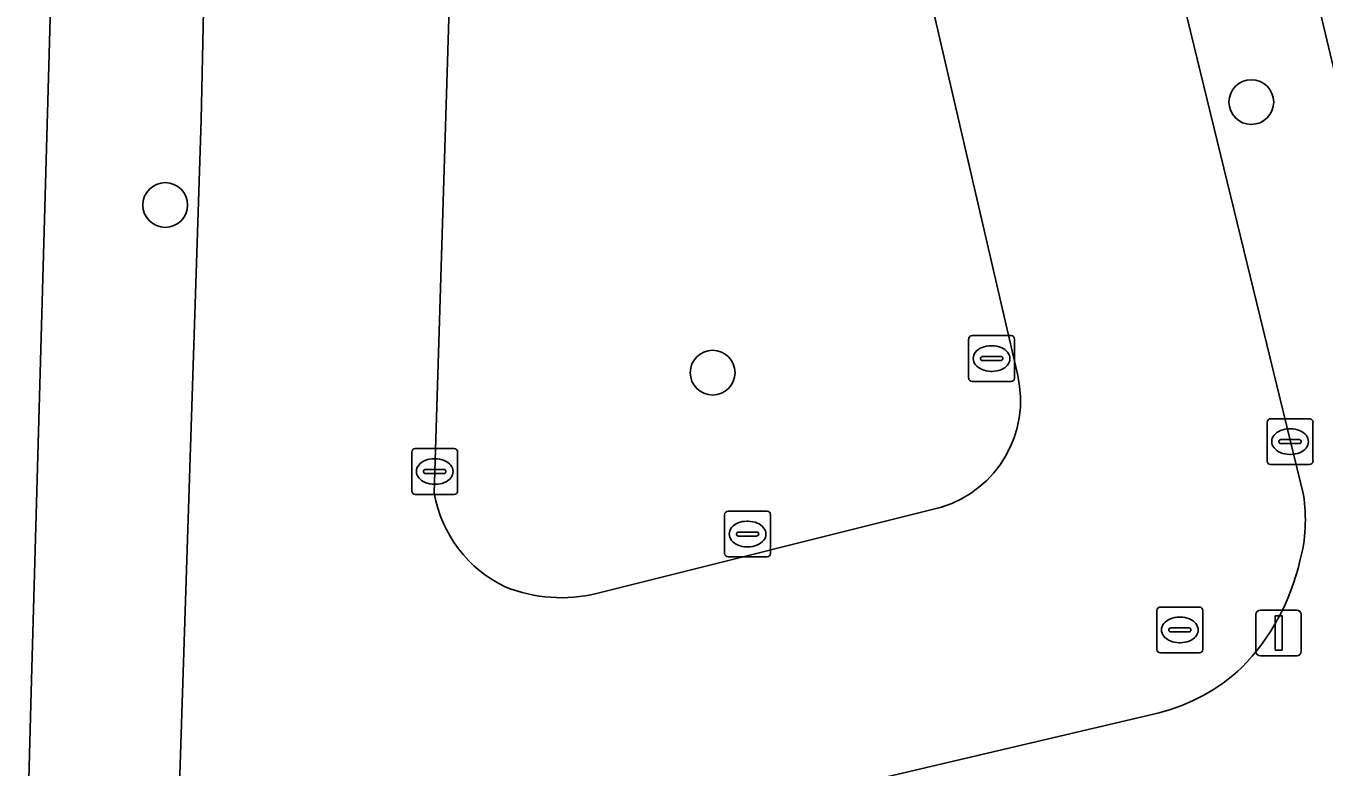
# Model space of a CAD drawing. Extents: x 162026 to 163502, y 387295 to 388169.
# Drawn here: x 162966.48 to 162994.81, y 387998.35 to 388014.55 of the extents above; entities that cross this region are included whole.
import ezdxf

# ---------------------------------------------------------------- set-up
doc = ezdxf.new("R2010")
doc.units = 0
for name, color, linetype in [('IMGEO_Boom', 7, 'Continuous'), ('IMGEO_Erf', 7, 'Continuous'), ('IMGEO_Kolk', 7, 'Continuous'), ('IMGEO_Lichtmast', 7, 'Continuous'), ('IMGEO_Parkeervlak_open', 7, 'Continuous'), ('IMGEO_Rijbaan_lokaal_open', 7, 'Continuous'), ('IMGEO_Rioolput', 7, 'Continuous'), ('IMGEO_Voetpad_open', 7, 'Continuous')]:
    doc.layers.add(name, color=color, linetype=linetype)

msp = doc.modelspace()

# ---------------------------------------------------------------- linework, layer by layer
at = {"layer": 'IMGEO_Boom'}
for centre in [(162993.226, 388012.882), (162969.516, 388010.633), (162981.466, 388006.97)]:
    msp.add_circle(centre, 0.489, dxfattribs=at)
at = {"layer": 'IMGEO_Erf'}
for points in [[(162965.691, 387966.665), (162966.592, 388000), (162967.115, 388018.588), (162967.103, 388018.977), (162967.133, 388019.929), (162967.248, 388020.874), (162967.446, 388021.805), (162967.728, 388022.714), (162968.089, 388023.595), (162968.528, 388024.44), (162969.04, 388025.243), (162963.553, 388028.53)], [(162992.18, 388025.582), (162997.395, 388003.647)]]:
    msp.add_lwpolyline(points, dxfattribs=at)
at = {"layer": 'IMGEO_Kolk'}
for p, q in [((162987.13, 388007.779), (162987.982, 388007.779)), ((162987.055, 388006.853), (162987.055, 388007.705)), ((162987.543, 388007.559), (162987.568, 388007.559)), ((162988.056, 388007.705), (162988.056, 388006.853)), ((162987.314, 388007.273), (162987.314, 388007.285)), ((162987.752, 388007.236), (162987.354, 388007.236)), ((162987.357, 388007.322), (162987.755, 388007.322)), ((162987.798, 388007.285), (162987.798, 388007.273)), ((162987.566, 388006.999), (162987.541, 388006.999)), ((162987.982, 388006.779), (162987.13, 388006.779)), ((162993.571, 388005.039), (162993.571, 388005.891)), ((162993.646, 388005.965), (162994.498, 388005.965)), ((162994.572, 388005.891), (162994.572, 388005.039)), ((162993.873, 388005.508), (162994.271, 388005.508)), ((162994.059, 388005.745), (162994.084, 388005.745)), ((162974.898, 388004.385), (162974.898, 388005.237)), ((162974.973, 388005.311), (162975.825, 388005.311)), ((162975.899, 388005.237), (162975.899, 388004.385)), ((162993.83, 388005.459), (162993.83, 388005.471)), ((162994.268, 388005.422), (162993.87, 388005.422)), ((162994.314, 388005.471), (162994.314, 388005.459)), ((162975.386, 388005.091), (162975.411, 388005.091)), ((162994.498, 388004.965), (162993.646, 388004.965)), ((162994.082, 388005.185), (162994.057, 388005.185)), ((162975.157, 388004.805), (162975.157, 388004.817)), ((162975.595, 388004.768), (162975.197, 388004.768)), ((162975.2, 388004.854), (162975.598, 388004.854)), ((162975.641, 388004.817), (162975.641, 388004.805)), ((162975.409, 388004.531), (162975.384, 388004.531)), ((162975.825, 388004.311), (162974.973, 388004.311)), ((162981.728, 388003.019), (162981.728, 388003.871)), ((162981.803, 388003.945), (162982.655, 388003.945)), ((162982.729, 388003.871), (162982.729, 388003.019)), ((162982.216, 388003.725), (162982.241, 388003.725)), ((162981.987, 388003.439), (162981.987, 388003.451)), ((162982.425, 388003.402), (162982.027, 388003.402)), ((162982.03, 388003.488), (162982.428, 388003.488)), ((162982.471, 388003.451), (162982.471, 388003.439)), ((162982.239, 388003.165), (162982.214, 388003.165)), ((162982.655, 388002.945), (162981.803, 388002.945))]:
    msp.add_line(p, q, dxfattribs=at)
for points in [[(162987.13, 388007.779), (162987.982, 388007.779)], [(162987.055, 388006.853), (162987.055, 388007.705)], [(162988.056, 388007.705), (162988.056, 388006.853)], [(162987.982, 388006.779), (162987.13, 388006.779)], [(162993.571, 388005.039), (162993.571, 388005.891)], [(162993.646, 388005.965), (162994.498, 388005.965)], [(162994.572, 388005.891), (162994.572, 388005.039)], [(162974.898, 388004.385), (162974.898, 388005.237)], [(162974.973, 388005.311), (162975.825, 388005.311)], [(162975.899, 388005.237), (162975.899, 388004.385)], [(162994.498, 388004.965), (162993.646, 388004.965)], [(162975.825, 388004.311), (162974.973, 388004.311)], [(162981.728, 388003.019), (162981.728, 388003.871)], [(162981.803, 388003.945), (162982.655, 388003.945)], [(162982.729, 388003.871), (162982.729, 388003.019)], [(162982.655, 388002.945), (162981.803, 388002.945)]]:
    msp.add_lwpolyline(points, dxfattribs=at)
for centre, radius, start, end in [((162987.132, 388007.703), 0.0765, 91.552, 178.448), ((162987.132, 388007.703), 0.0765, 91.552, 178.448), ((162987.98, 388007.703), 0.0765, 1.552, 88.448), ((162987.98, 388007.703), 0.0765, 1.552, 88.448), ((162987.354, 388007.282), 0.0403, 85.8775, 175.7526), ((162987.351, 388007.272), 0.0366, 178.938, 274.7102), ((162987.755, 388007.279), 0.043, 264.8664, 352.4533), ((162987.759, 388007.284), 0.0386, 1.7309, 96.639), ((162987.132, 388006.855), 0.0765, 181.552, 268.448), ((162987.132, 388006.855), 0.0765, 181.552, 268.448), ((162987.98, 388006.855), 0.0765, 271.552, 358.448), ((162987.98, 388006.855), 0.0765, 271.552, 358.448), ((162993.648, 388005.889), 0.0765, 91.552, 178.448), ((162993.648, 388005.889), 0.0765, 91.552, 178.448), ((162994.496, 388005.889), 0.0765, 1.552, 88.448), ((162994.496, 388005.889), 0.0765, 1.552, 88.448), ((162993.87, 388005.468), 0.0403, 85.8775, 175.7526), ((162994.275, 388005.47), 0.0386, 1.7309, 96.639), ((162974.975, 388005.235), 0.0765, 91.552, 178.448), ((162974.975, 388005.235), 0.0765, 91.552, 178.448), ((162975.823, 388005.235), 0.0765, 1.552, 88.448), ((162975.823, 388005.235), 0.0765, 1.552, 88.448), ((162993.867, 388005.458), 0.0366, 178.938, 274.7102), ((162994.271, 388005.465), 0.043, 264.8664, 352.4533), ((162993.648, 388005.041), 0.0765, 181.552, 268.448), ((162993.648, 388005.041), 0.0765, 181.552, 268.448), ((162994.496, 388005.041), 0.0765, 271.552, 358.448), ((162994.496, 388005.041), 0.0765, 271.552, 358.448), ((162975.197, 388004.814), 0.0403, 85.8775, 175.7526), ((162975.194, 388004.804), 0.0366, 178.938, 274.7102), ((162975.598, 388004.811), 0.043, 264.8664, 352.4533), ((162975.602, 388004.816), 0.0386, 1.7309, 96.639), ((162974.975, 388004.387), 0.0765, 181.552, 268.448), ((162974.975, 388004.387), 0.0765, 181.552, 268.448), ((162975.823, 388004.387), 0.0765, 271.552, 358.448), ((162975.823, 388004.387), 0.0765, 271.552, 358.448), ((162981.805, 388003.869), 0.0765, 91.552, 178.448), ((162981.805, 388003.869), 0.0765, 91.552, 178.448), ((162982.653, 388003.869), 0.0765, 1.552, 88.448), ((162982.653, 388003.869), 0.0765, 1.552, 88.448), ((162982.027, 388003.448), 0.0403, 85.8775, 175.7526), ((162982.024, 388003.438), 0.0366, 178.938, 274.7102), ((162982.428, 388003.445), 0.043, 264.8664, 352.4533), ((162982.432, 388003.45), 0.0386, 1.7309, 96.639), ((162981.805, 388003.021), 0.0765, 181.552, 268.448), ((162981.805, 388003.021), 0.0765, 181.552, 268.448), ((162982.653, 388003.021), 0.0765, 271.552, 358.448), ((162982.653, 388003.021), 0.0765, 271.552, 358.448)]:
    msp.add_arc(centre, radius, start, end, dxfattribs=at)
for centre, major_axis, ratio, start_param, end_param in [((162987.542, 388007.279), (-0.387, 0.002), 0.722429, 4.712389, 7.853982), ((162987.567, 388007.279), (-0.39, 0.002), 0.717154, 1.570796, 4.712389), ((162994.058, 388005.465), (-0.387, 0.002), 0.722429, 4.712389, 7.853982), ((162994.083, 388005.465), (-0.39, 0.002), 0.717154, 1.570796, 4.712389), ((162975.385, 388004.811), (-0.387, 0.002), 0.722429, 4.712389, 7.853982), ((162975.41, 388004.811), (-0.39, 0.002), 0.717154, 1.570796, 4.712389), ((162982.215, 388003.445), (-0.387, 0.002), 0.722429, 4.712389, 7.853982), ((162982.24, 388003.445), (-0.39, 0.002), 0.717154, 1.570796, 4.712389)]:
    msp.add_ellipse(centre, major_axis=major_axis, ratio=ratio, start_param=start_param, end_param=end_param, dxfattribs=at)
at = {"layer": 'IMGEO_Lichtmast'}
for p, q in [((162993.327, 388000.885), (162993.327, 388001.685)), ((162993.327, 388001.685), (162993.327, 388000.885)), ((162993.427, 388001.785), (162994.217, 388001.785)), ((162994.217, 388001.785), (162993.427, 388001.785)), ((162994.317, 388001.685), (162994.317, 388000.885)), ((162994.317, 388000.885), (162994.317, 388001.685)), ((162994.217, 388000.785), (162993.427, 388000.785)), ((162993.427, 388000.785), (162994.217, 388000.785))]:
    msp.add_line(p, q, dxfattribs=at)
msp.add_lwpolyline([(162993.747, 388001.66), (162993.897, 388001.66), (162993.897, 388000.91), (162993.747, 388000.91), (162993.747, 388001.66)], dxfattribs=at)
for centre, start, end in [((162993.427, 388001.685), 90, 180), ((162993.427, 388001.685), 90, 180), ((162994.217, 388001.685), 0, 90), ((162994.217, 388001.685), 360, 90), ((162993.427, 388000.885), 180, 270), ((162993.427, 388000.885), 180, 270), ((162994.217, 388000.885), 270, 0), ((162994.217, 388000.885), 270, 0)]:
    msp.add_arc(centre, 0.1, start, end, dxfattribs=at)
at = {"layer": 'IMGEO_Parkeervlak_open'}
for points in [[(162988.126, 388006.906), (162985.3, 388019.141)], [(162975.803, 388017.78), (162975.386, 388004.337)], [(162978.93, 388002.144), (162986.465, 388004.035)]]:
    msp.add_lwpolyline(points, dxfattribs=at)
for centre, radius, start, end in [((162985.755, 388006.362), 2.433, 286.9739, 12.9236), ((162978.161, 388004.829), 2.818, 190.0609, 244.5319), ((162978.164, 388005.372), 3.317, 248.5111, 283.3465)]:
    msp.add_arc(centre, radius, start, end, dxfattribs=at)
at = {"layer": 'IMGEO_Rijbaan_lokaal_open'}
for points in [[(162994.363, 388004.299), (162989.433, 388024.553)], [(162985.3, 388019.141), (162988.126, 388006.906)], [(162970.436, 388018.953), (162970.302, 388012.492), (162969.531, 387988.789), (162976.375, 387988.612), (162976.451, 387990.959)], [(162975.386, 388004.337), (162975.803, 388017.78)], [(162986.465, 388004.035), (162978.93, 388002.144)], [(162981.274, 387997.203), (162991.211, 387999.537)]]:
    msp.add_lwpolyline(points, dxfattribs=at)
for centre, radius, start, end in [((162985.755, 388006.362), 2.433, 286.9739, 12.9236), ((162978.161, 388004.829), 2.818, 190.0609, 244.5319), ((162990.953, 388003.758), 3.453, 344.8738, 9.013), ((162989.437, 388003.982), 4.978, 316.0414, 346.9446), ((162978.164, 388005.372), 3.317, 248.5111, 283.3465), ((162990.145, 388003.636), 4.235, 284.579, 312.7529)]:
    msp.add_arc(centre, radius, start, end, dxfattribs=at)
at = {"layer": 'IMGEO_Rioolput'}
for p, q in [((162991.24, 388001.85), (162992.092, 388001.85)), ((162991.165, 388000.924), (162991.165, 388001.776)), ((162991.653, 388001.63), (162991.678, 388001.63)), ((162992.166, 388001.776), (162992.166, 388000.924)), ((162991.424, 388001.344), (162991.424, 388001.356)), ((162991.862, 388001.307), (162991.464, 388001.307)), ((162991.467, 388001.393), (162991.865, 388001.393)), ((162991.908, 388001.356), (162991.908, 388001.344)), ((162991.676, 388001.07), (162991.651, 388001.07)), ((162992.092, 388000.85), (162991.24, 388000.85))]:
    msp.add_line(p, q, dxfattribs=at)
for points in [[(162991.24, 388001.85), (162992.092, 388001.85)], [(162991.165, 388000.924), (162991.165, 388001.776)], [(162992.166, 388001.776), (162992.166, 388000.924)], [(162992.092, 388000.85), (162991.24, 388000.85)]]:
    msp.add_lwpolyline(points, dxfattribs=at)
for centre, radius, start, end in [((162991.242, 388001.774), 0.0765, 91.552, 178.448), ((162991.242, 388001.774), 0.0765, 91.552, 178.448), ((162992.09, 388001.774), 0.0765, 1.552, 88.448), ((162992.09, 388001.774), 0.0765, 1.552, 88.448), ((162991.464, 388001.353), 0.0403, 85.8775, 175.7526), ((162991.461, 388001.343), 0.0366, 178.938, 274.7102), ((162991.865, 388001.35), 0.043, 264.8664, 352.4533), ((162991.869, 388001.355), 0.0386, 1.7309, 96.639), ((162991.242, 388000.926), 0.0765, 181.552, 268.448), ((162991.242, 388000.926), 0.0765, 181.552, 268.448), ((162992.09, 388000.926), 0.0765, 271.552, 358.448), ((162992.09, 388000.926), 0.0765, 271.552, 358.448)]:
    msp.add_arc(centre, radius, start, end, dxfattribs=at)
for centre, major_axis, ratio, start_param, end_param in [((162991.652, 388001.35), (-0.387, 0.002), 0.722429, 4.712389, 7.853982), ((162991.677, 388001.35), (-0.39, 0.002), 0.717154, 1.570796, 4.712389)]:
    msp.add_ellipse(centre, major_axis=major_axis, ratio=ratio, start_param=start_param, end_param=end_param, dxfattribs=at)
at = {"layer": 'IMGEO_Voetpad_open'}
for points in [[(162973.768, 388024.522), (162979.631, 388025.871), (162979.003, 388028.861), (162970.374, 388026.86), (162969.04, 388025.243), (162968.528, 388024.44), (162968.089, 388023.595), (162967.728, 388022.714), (162967.446, 388021.805), (162967.248, 388020.874), (162967.133, 388019.929), (162967.103, 388018.977), (162967.115, 388018.588), (162966.592, 388000), (162965.691, 387966.665), (162965.645, 387964.95), (162965.032, 387942.282), (162965.024, 387942.134), (162964.993, 387941.883), (162964.918, 387934.844), (162964.941, 387934.103), (162964.938, 387930.169)], [(162997.395, 388003.647), (162992.18, 388025.582)], [(162989.433, 388024.553), (162994.363, 388004.299)], [(162963.092, 387928.787), (162967.245, 387928.383), (162969.794, 387928.361), (162971.136, 387928.469), (162971.084, 387931.527), (162967.971, 387931.521), (162968.381, 387947.454), (162967.883, 387947.466), (162967.98, 387951.225), (162968.478, 387951.213), (162969.06, 387973.795), (162969.123, 387976.255), (162969.44, 387985.99), (162969.531, 387988.789), (162970.302, 388012.492), (162970.436, 388018.953)], [(162991.211, 387999.537), (162981.274, 387997.203)]]:
    msp.add_lwpolyline(points, dxfattribs=at)
for centre, radius, start, end in [((162990.953, 388003.758), 3.453, 344.8738, 9.013), ((162989.437, 388003.982), 4.978, 316.0414, 346.9446), ((162990.145, 388003.636), 4.235, 284.579, 312.7529)]:
    msp.add_arc(centre, radius, start, end, dxfattribs=at)

doc.saveas('drawing.dxf')
